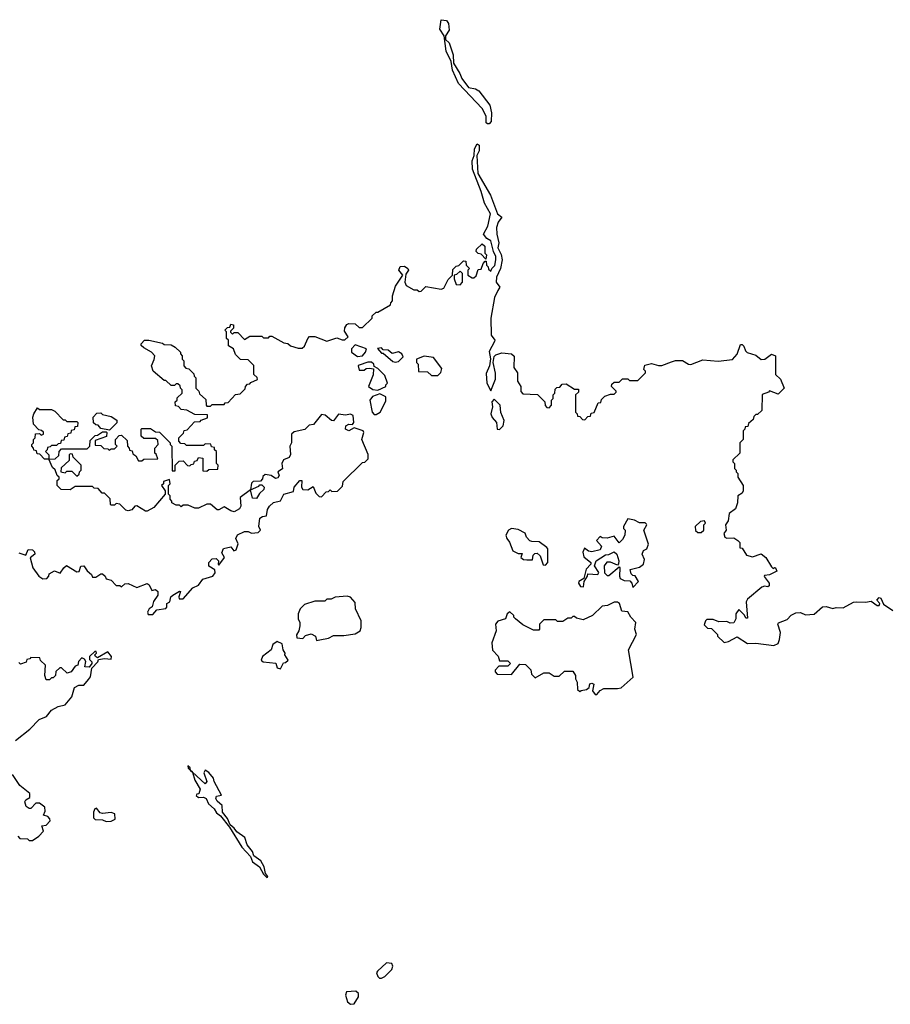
# Model space of a CAD drawing. Extents: x 2386423 to 2568864, y 578392 to 761999.
# Tile 428 of 454: x 2507830 to 2512921, y 706591 to 712350. Entities that reach past the tile are written whole.
import ezdxf

# ---------------------------------------------------------------- set-up
doc = ezdxf.new("R2010")
doc.units = 0

msp = doc.modelspace()

# ---------------------------------------------------------------- linework, layer by layer
at = {"layer": '0CON05XD'}
for points in [[(2510565, 711740), (2510557.3, 711747.3), (2510557.1, 711785), (2510535, 711830), (2510395, 711976.7), (2510360, 712055), (2510352, 712105), (2510324.4, 712165), (2510312.5, 712255), (2510286.9, 712295), (2510295, 712350), (2510325, 712346), (2510337.4, 712327.4), (2510340.9, 712289.1), (2510320, 712255), (2510320, 712235), (2510342, 712215), (2510364.2, 712145), (2510366.2, 712095), (2510404.2, 712035), (2510415.4, 712005.4), (2510454.3, 711954.3), (2510495, 711946.2), (2510515, 711934.2), (2510579.5, 711849.5), (2510587.8, 711805), (2510587.5, 711755), (2510575, 711740.8), (2510565, 711740)], [(2508508.3, 709798.3), (2508525, 709770), (2508545, 709770), (2508555, 709780), (2508638.3, 709781.7), (2508628.3, 709808.3), (2508620, 709815), (2508620, 709845), (2508640, 709865), (2508638.3, 709888.3), (2508625, 709900), (2508555, 709900), (2508540, 709915), (2508540, 709955), (2508545, 709960), (2508595, 709960), (2508625, 709940), (2508648.3, 709938.3), (2508710, 709875), (2508710, 709865), (2508720, 709855), (2508721.7, 709711.7), (2508738.3, 709711.7), (2508740, 709745), (2508761.7, 709768.3), (2508785, 709770), (2508811.7, 709741.7), (2508825, 709740), (2508831.7, 709748.3), (2508848.3, 709751.7), (2508851.7, 709768.3), (2508868.3, 709771.7), (2508875, 709790), (2508900, 709785), (2508901.7, 709711.7), (2508925, 709710), (2508935, 709720), (2508988.3, 709721.7), (2508990, 709745), (2508980, 709755), (2508980, 709825), (2508970, 709835), (2508968.3, 709848.3), (2508951.7, 709851.7), (2508948.3, 709868.3), (2508915, 709870), (2508905, 709860), (2508805, 709860), (2508795, 709870), (2508771.7, 709871.7), (2508760, 709885), (2508760, 709905), (2508788.3, 709931.7), (2508791.7, 709948.3), (2508808.3, 709951.7), (2508851.7, 709998.3), (2508885, 710000), (2508891.7, 710008.3), (2508928.3, 710021.7), (2508928.3, 710038.3), (2508855, 710040), (2508807, 710067), (2508775, 710070), (2508758.3, 710088.3), (2508741.7, 710091.7), (2508740, 710115), (2508750, 710125), (2508751.7, 710138.3), (2508780, 710165), (2508780, 710185), (2508770, 710195), (2508768.3, 710208.3), (2508755, 710220), (2508745, 710220), (2508735, 710210), (2508715, 710210), (2508685, 710240), (2508675, 710240), (2508610, 710295), (2508600, 710325), (2508617, 710363), (2508620, 710385), (2508600, 710405), (2508555, 710430), (2508540, 710445), (2508540, 710455), (2508560, 710475), (2508585, 710476.2), (2508665, 710457.5), (2508675, 710450), (2508715, 710447.5), (2508740, 710435), (2508770, 710405), (2508770, 710395), (2508780, 710385), (2508780, 710365), (2508790, 710355), (2508790, 710325), (2508801.7, 710311.7), (2508818.3, 710308.3), (2508848.3, 710278.3), (2508850, 710265), (2508860, 710255), (2508860, 710195), (2508878.3, 710178.3), (2508881.7, 710161.7), (2508918.3, 710128.3), (2508920, 710095), (2508925, 710090), (2508945, 710090), (2508955, 710100), (2509025, 710100), (2509031.7, 710108.3), (2509048.3, 710111.7), (2509091.7, 710158.3), (2509118.3, 710161.7), (2509148.3, 710191.7), (2509150, 710205), (2509161.7, 710218.3), (2509175, 710220), (2509181.7, 710228.3), (2509220, 710245), (2509218.3, 710258.3), (2509200, 710275), (2509198.3, 710328.3), (2509165, 710360), (2509121.7, 710361.7), (2509091.7, 710391.7), (2509080, 710425), (2509051.7, 710441.7), (2509050, 710475), (2509040, 710485), (2509040, 710525), (2509030, 710535), (2509045, 710550), (2509058.3, 710551.7), (2509065, 710570), (2509080, 710565), (2509080, 710545), (2509061.7, 710528.3), (2509061.7, 710521.7), (2509075, 710510), (2509085, 710520), (2509105, 710520), (2509145, 710480), (2509175, 710500), (2509245, 710500), (2509255, 710490), (2509285, 710490), (2509291.7, 710498.3), (2509305, 710500), (2509375, 710460), (2509397, 710457), (2509413, 710443), (2509458.3, 710428.3), (2509481.7, 710428.3), (2509495, 710440), (2509513.9, 710486.1), (2509525, 710497.5), (2509555, 710497.5), (2509625, 710470), (2509685, 710490), (2509715, 710477.5), (2509731.7, 710478.3), (2509750, 710495), (2509728.3, 710528.3), (2509731.4, 710548.6), (2509743.6, 710566.4), (2509755, 710573.3), (2509791.7, 710571.7), (2509815, 710550), (2509835, 710550), (2509890, 710605), (2509891.7, 710618.3), (2509915, 710640), (2509925, 710640), (2509998.3, 710681.7), (2510000, 710695), (2510010, 710705), (2510010, 710735), (2510028.3, 710791.7), (2510070, 710855), (2510046.7, 710885), (2510055, 710906.7), (2510079.3, 710909.3), (2510100, 710895), (2510102.5, 710885), (2510088.3, 710861.7), (2510082.5, 710815), (2510090, 710795), (2510135, 710770), (2510155, 710770), (2510165, 710760), (2510178.3, 710761.7), (2510205, 710790), (2510295, 710773.3), (2510310, 710780), (2510335, 710830), (2510360, 710855), (2510361.7, 710888.3), (2510381.7, 710908.3), (2510398.3, 710911.7), (2510425, 710940), (2510438.3, 710938.3), (2510440, 710915), (2510460, 710895), (2510450, 710885), (2510450, 710855), (2510475, 710840), (2510485, 710840), (2510498.3, 710851.7), (2510511.7, 710888.3), (2510528.3, 710891.7), (2510540, 710925), (2510551.7, 710938.3), (2510558.3, 710938.3), (2510560, 710915), (2510570, 710905), (2510571.7, 710891.7), (2510585, 710880), (2510590, 710895), (2510607.3, 710912.7), (2510614.1, 710945.9), (2510614, 710965), (2510600, 710995), (2510585, 711057.5), (2510561.2, 711071.2), (2510542.5, 711095), (2510567, 711143), (2510582, 711215), (2510546.9, 711276.9), (2510528.6, 711345), (2510477.1, 711475), (2510475.7, 711525), (2510486.7, 711555), (2510489.2, 711595), (2510505, 711623.3), (2510517.1, 711617.1), (2510516.6, 711583.4), (2510503.3, 711555), (2510509.5, 711449.5), (2510583.6, 711323.6), (2510622.9, 711215), (2510650, 711195), (2510627.5, 711165), (2510618, 711135), (2510620, 711095), (2510632.5, 711045), (2510626.7, 711015), (2510645.8, 710975.8), (2510651.4, 710945), (2510640.8, 710895), (2510618.6, 710845), (2510615.8, 710815), (2510636.7, 710785), (2510625, 710766.2), (2510606, 710725), (2510585.6, 710605), (2510587.1, 710505), (2510607.5, 710475), (2510607, 710467), (2510575, 710410), (2510583.6, 710366.4), (2510577.5, 710325), (2510558.3, 710281.7), (2510560.8, 710225), (2510585, 710180), (2510613, 710247), (2510613, 710283), (2510597.5, 710345), (2510605, 710380), (2510615, 710390), (2510648.3, 710401.7), (2510706.4, 710396.4), (2510721.7, 710381.7), (2510720, 710315), (2510740, 710285), (2510740, 710235), (2510760, 710205), (2510760, 710175), (2510771.7, 710161.7), (2510857, 710157), (2510900, 710115), (2510903, 710093), (2510911.7, 710081.7), (2510925, 710080), (2510940, 710095), (2510940, 710125), (2510950, 710135), (2510950, 710155), (2510960, 710165), (2510961.7, 710188.3), (2510971.7, 710198.3), (2510988.3, 710201.7), (2511001.7, 710218.3), (2511025, 710220), (2511075, 710190), (2511098.3, 710188.3), (2511098.3, 710171.7), (2511080, 710155), (2511080, 710055), (2511090, 710045), (2511091.7, 710031.7), (2511105, 710030), (2511121.7, 710011.7), (2511135, 710010), (2511151.7, 710028.3), (2511168.3, 710031.7), (2511171.7, 710048.3), (2511188.3, 710051.7), (2511211.7, 710108.3), (2511228.3, 710111.7), (2511231.7, 710128.3), (2511251.7, 710148.3), (2511285, 710160), (2511305, 710160), (2511318.3, 710171.7), (2511318.3, 710178.3), (2511290, 710205), (2511291.7, 710218.3), (2511305, 710230), (2511335, 710230), (2511355, 710250), (2511385, 710250), (2511395, 710240), (2511445, 710240), (2511490, 710285), (2511490, 710295), (2511480, 710305), (2511485, 710330), (2511525, 710340), (2511565, 710327.5), (2511585, 710327.5), (2511641.7, 710348.3), (2511665, 710357.5), (2511705, 710357.5), (2511740, 710335), (2511755, 710333.3), (2511825, 710360), (2511915, 710352.5), (2511997, 710363), (2512026.1, 710393.9), (2512045, 710450), (2512055, 710450), (2512065, 710440), (2512073.9, 710413.9), (2512083.9, 710403.9), (2512135, 710387.5), (2512165, 710362.5), (2512186.1, 710363.9), (2512225, 710393.3), (2512250, 710385), (2512250, 710275), (2512278.3, 710248.3), (2512300, 710195), (2512265, 710160), (2512215, 710180), (2512208.3, 710171.7), (2512171.7, 710158.3), (2512170, 710065), (2512145, 710040), (2512135, 710040), (2512121.7, 710028.3), (2512118.3, 710011.7), (2512091.7, 709988.3), (2512088.3, 709971.7), (2512071.7, 709968.3), (2512070, 709955), (2512060, 709945), (2512060, 709895), (2512040, 709875), (2512040, 709815), (2512000, 709775), (2512000, 709765), (2512010, 709755), (2512010, 709725), (2512020, 709715), (2512020, 709705), (2512030, 709695), (2512030, 709675), (2512060, 709625), (2512060, 709595), (2512055, 709580), (2512030, 709565), (2512026.7, 709525), (2512015, 709490), (2511978.3, 709461.7), (2511971.7, 709418.3), (2511957.5, 709395), (2511960, 709365), (2511947.5, 709345), (2511953, 709323), (2511965, 709317.5), (2512005, 709320), (2512030, 709305), (2512041.7, 709291.7), (2512041.7, 709261.7), (2512055, 709260), (2512078.8, 709218.8), (2512115, 709209.2), (2512165.9, 709225.9), (2512193.3, 709205), (2512225, 709150), (2512235, 709140), (2512243, 709147), (2512250, 709145), (2512257.5, 709125), (2512215, 709102.5), (2512185, 709100), (2512183, 709093), (2512212.5, 709055), (2512211.7, 709038.3), (2512205, 709032.5), (2512185, 709037.5), (2512168.8, 709031.2), (2512085, 708960), (2512077.5, 708945), (2512085, 708850), (2512075, 708850), (2512068.3, 708868.3), (2512035, 708900), (2512017.5, 708875), (2512017.5, 708845), (2512005, 708822.5), (2511985, 708820), (2511965, 708830), (2511918.3, 708828.3), (2511885, 708842.5), (2511848.3, 708841.7), (2511840, 708835), (2511831.7, 708811.7), (2511851.7, 708791.7), (2511875, 708790), (2511910, 708755), (2511910, 708745), (2511948.3, 708708.3), (2511975, 708712.5), (2512025, 708740), (2512085, 708702.5), (2512133.6, 708703.6), (2512239.3, 708690.7), (2512265, 708702.5), (2512273.3, 708725), (2512278.8, 708765), (2512262.5, 708815), (2512267, 708823), (2512318.3, 708841.7), (2512341.7, 708868.3), (2512368.3, 708881.7), (2512395, 708882.5), (2512425, 708870), (2512475, 708872.5), (2512523.6, 708916.4), (2512545, 708918.8), (2512585, 708906.7), (2512605, 708912.5), (2512645, 708910), (2512705, 708943.3), (2512725, 708946.2), (2512775, 708943.8), (2512809.3, 708949.3), (2512844.1, 708924.1), (2512856.4, 708923.6), (2512860, 708935), (2512842.5, 708955), (2512855, 708970), (2512865, 708966.7), (2512880.7, 708930.7), (2512935, 708893.8)], [(2510555, 710950), (2510528.3, 710978.3), (2510511.7, 710981.7), (2510500, 710995), (2510501.7, 711008.3), (2510535, 711040), (2510550, 711025), (2510550, 710985), (2510560, 710975), (2510555, 710950)], [(2510405, 710800), (2510420, 710815), (2510420, 710865), (2510405, 710880), (2510385, 710860), (2510370, 710855), (2510370, 710835), (2510381.7, 710801.7), (2510405, 710800)], [(2509805, 710380), (2509835, 710383.3), (2509852.5, 710405), (2509857.5, 710425), (2509791.7, 710448.3), (2509770, 710425), (2509770, 710405), (2509805, 710380)], [(2510025, 710346.7), (2510045, 710350), (2510071.7, 710378.3), (2510065, 710396.7), (2510045, 710407.5), (2510008.3, 710398.3), (2509985, 710417.5), (2509955, 710420), (2509945, 710430), (2509923, 710427), (2509945, 710400), (2509955, 710400), (2510011.7, 710351.7), (2510025, 710346.7)], [(2510238.3, 710268.3), (2510275, 710270), (2510292.7, 710287.3), (2510299.2, 710309.2), (2510250, 710375), (2510195, 710381.2), (2510150, 710365), (2510150, 710345), (2510160, 710335), (2510161.7, 710291.7), (2510215, 710290), (2510238.3, 710268.3)], [(2509925, 710182.5), (2509970, 710205), (2509970, 710215), (2509980, 710225), (2509965, 710270), (2509925, 710310), (2509901.7, 710321.7), (2509900, 710335), (2509886.4, 710346.4), (2509865, 710347.5), (2509815, 710330), (2509810, 710325), (2509815, 710300), (2509845, 710300), (2509855, 710310), (2509875, 710312.5), (2509898.3, 710308.3), (2509896.4, 710273.6), (2509870, 710205), (2509895, 710187.5), (2509925, 710182.5)], [(2509915, 710040), (2509937.5, 710055), (2509971.7, 710118.3), (2509970, 710145), (2509935, 710162.5), (2509893.8, 710146.2), (2509877.5, 710125), (2509890, 710055), (2509901.7, 710041.7), (2509915, 710040)], [(2510635, 709953.3), (2510656.1, 709973.9), (2510662.5, 710005), (2510643, 710053), (2510640, 710095), (2510605, 710130), (2510590, 710115), (2510593.8, 710085), (2510585.6, 710045), (2510593.2, 710023.2), (2510618.8, 709995), (2510622.5, 709955), (2510635, 709953.3)], [(2507825, 709232.5), (2507865, 709217.5), (2507878.8, 709251.2), (2507905, 709250), (2507916.8, 709236.8), (2507918, 709225), (2507891.7, 709201.7), (2507906.2, 709145), (2507942.5, 709095), (2507965, 709080), (2507988.3, 709081.7), (2508000, 709095), (2508001.7, 709108.3), (2508033, 709127), (2508067, 709113), (2508087.5, 709145), (2508103, 709157), (2508165, 709120), (2508177, 709123), (2508187, 709153), (2508205, 709156.7), (2508225, 709127.5), (2508250, 709105), (2508255, 709090), (2508275, 709090), (2508305, 709110), (2508315, 709110), (2508330, 709095), (2508335, 709080), (2508365, 709072.5), (2508395, 709040), (2508415, 709040), (2508425, 709032.5), (2508445, 709050), (2508465, 709052.5), (2508515, 709030), (2508575, 709052.5), (2508587.5, 709045), (2508601.7, 709011.7), (2508625, 709017.5), (2508637.5, 709005), (2508637.5, 708985), (2508613, 708947), (2508603.6, 708916.4), (2508586.1, 708903.9), (2508576.7, 708885), (2508581.7, 708871.7), (2508608.8, 708871.2), (2508630.9, 708899.1), (2508683.9, 708906.1), (2508690, 708915), (2508690, 708935), (2508707.5, 708945), (2508713.8, 708975), (2508725, 708984), (2508765, 709007.5), (2508770, 709005), (2508760, 708975), (2508763, 708963), (2508785, 708963.3), (2508843.3, 709026.7), (2508876.4, 709043.6), (2508901.7, 709078.3), (2508960, 709095), (2508972.5, 709115), (2508971.7, 709131.7), (2508935, 709153.3), (2508936.2, 709175), (2508955, 709196), (2508979.2, 709199.2), (2508992.5, 709185), (2508990, 709165), (2508995, 709160), (2509027.5, 709205), (2509012.3, 709232.3), (2509022.1, 709257.9), (2509065, 709266.7), (2509083, 709243), (2509095, 709250), (2509106.7, 709285), (2509092.9, 709315), (2509103.4, 709336.6), (2509145, 709356), (2509166.1, 709356.1), (2509185, 709347.5), (2509225, 709350), (2509237.5, 709365), (2509227.5, 709385), (2509233.3, 709435), (2509250, 709445), (2509272.5, 709447.5), (2509278.1, 709485), (2509290, 709505), (2509315, 709525.7), (2509354, 709536), (2509374.5, 709575.5), (2509430, 709590), (2509435, 709616.7), (2509467.5, 709655), (2509480, 709655), (2509477.5, 709615), (2509485, 709602.5), (2509515, 709600), (2509545, 709620), (2509561.7, 709581.7), (2509581.7, 709561.7), (2509595, 709560), (2509621.7, 709588.3), (2509635, 709590), (2509645, 709600), (2509655, 709590), (2509688.3, 709591.7), (2509718.3, 709621.7), (2509721.7, 709648.3), (2509835, 709760), (2509848.3, 709761.7), (2509868.3, 709781.7), (2509867, 709807), (2509830, 709895), (2509842.5, 709935), (2509837.5, 709945), (2509785, 709962.5), (2509755, 709946.2), (2509734.2, 709955), (2509736.7, 709975), (2509755, 709983.8), (2509775, 709982.5), (2509783.3, 709995), (2509780, 710035), (2509765, 710042.5), (2509735, 710036.7), (2509695, 710042.5), (2509665, 710003.3), (2509652.5, 710005), (2509617, 710037), (2509595, 710040), (2509548.3, 709981.7), (2509521.7, 709978.3), (2509497, 709953), (2509435, 709940), (2509420, 709925), (2509420, 709875), (2509410, 709855), (2509413, 709807), (2509405, 709790), (2509372.5, 709775), (2509362.5, 709755), (2509367, 709723), (2509340, 709705), (2509346.7, 709685), (2509340, 709670), (2509325, 709667.5), (2509300, 709685), (2509265, 709690), (2509251.7, 709678.3), (2509250, 709665), (2509238.3, 709651.7), (2509195, 709650), (2509185, 709640), (2509180, 709600), (2509120, 709555), (2509122.5, 709505), (2509115, 709490), (2509085, 709472.5), (2509065, 709476.7), (2509025, 709500), (2508995, 709482.5), (2508985, 709483.3), (2508945, 709517.5), (2508925, 709517.5), (2508875, 709493.3), (2508855, 709493.3), (2508815, 709510), (2508785, 709510), (2508775, 709500), (2508765, 709510), (2508745, 709510), (2508720, 709525), (2508720, 709535), (2508710, 709545), (2508710, 709565), (2508700, 709575), (2508700, 709625), (2508710, 709635), (2508705, 709660), (2508671.7, 709648.3), (2508670, 709635), (2508660, 709625), (2508680, 709595), (2508680, 709575), (2508613.9, 709496.1), (2508575, 709476), (2508565, 709476), (2508515, 709506.2), (2508502.5, 709505), (2508485, 709482.5), (2508465, 709477.5), (2508451.2, 709481.2), (2508415, 709517.5), (2508395, 709520), (2508385, 709510), (2508365, 709510), (2508360, 709515), (2508358.3, 709548.3), (2508325, 709580), (2508311.7, 709581.7), (2508288.3, 709608.3), (2508265, 709610), (2508255, 709620), (2508155, 709620), (2508125, 709600), (2508071.7, 709601.7), (2508050, 709625), (2508050, 709655), (2508060, 709665), (2508060, 709675), (2508050, 709685), (2508038.3, 709718.3), (2508021.7, 709731.7), (2508000, 709780), (2508038.3, 709781.7), (2508058.3, 709801.7), (2508060, 709825), (2508075, 709840), (2508225, 709840), (2508240, 709855), (2508241.7, 709888.3), (2508271.7, 709918.3), (2508285, 709920), (2508315, 709940), (2508335, 709940), (2508340, 709935), (2508338.3, 709911.7), (2508271.7, 709888.3), (2508271.7, 709861.7), (2508305, 709860), (2508321.7, 709841.7), (2508345, 709840), (2508352.5, 709832.5), (2508365, 709840), (2508385, 709840), (2508400, 709855), (2508390, 709865), (2508390, 709895), (2508411.7, 709918.3), (2508425, 709920), (2508458.3, 709888.3), (2508460, 709855), (2508470, 709845), (2508471.7, 709831.7), (2508488.3, 709828.3), (2508491.7, 709811.7), (2508508.3, 709798.3)], [(2508000, 709780), (2507995, 709780), (2507975, 709780), (2507948.3, 709808.3), (2507931.7, 709811.7), (2507928.3, 709828.3), (2507911.7, 709831.7), (2507910, 709845), (2507900, 709855), (2507900, 709865), (2507910, 709875), (2507910, 709895), (2507920, 709905), (2507921.7, 709928.3), (2507945, 709930), (2507955, 709920), (2507970, 709925), (2507968.3, 709938.3), (2507958.3, 709948.3), (2507941.7, 709951.7), (2507910, 709985), (2507907.5, 710025), (2507912.5, 710045), (2507935, 710080), (2507945, 710070), (2508015, 710070), (2508035, 710060), (2508085, 710010), (2508095, 710010), (2508105, 710000), (2508165, 710000), (2508170, 709995), (2508168.3, 709971.7), (2508151.7, 709968.3), (2508148.3, 709951.7), (2508131.7, 709948.3), (2508128.3, 709931.7), (2508111.7, 709928.3), (2508108.3, 709911.7), (2508091.7, 709908.3), (2508088.3, 709891.7), (2508071.7, 709888.3), (2508068.3, 709871.7), (2508055, 709870), (2508045, 709860), (2508015, 709860), (2508008.3, 709851.7), (2507991.7, 709848.3), (2507990, 709835), (2507980, 709825), (2508000, 709805), (2508000, 709780)], [(2508355, 709950), (2508305, 709960), (2508288.3, 709978.3), (2508275, 709980), (2508261.7, 709991.7), (2508260, 710025), (2508281.7, 710048.3), (2508305, 710050), (2508315, 710040), (2508365, 710030), (2508398.3, 710008.3), (2508398.3, 709991.7), (2508355, 709950)], [(2508165, 709680), (2508178.3, 709691.7), (2508180, 709705), (2508190, 709715), (2508190, 709745), (2508141.7, 709791.7), (2508138.3, 709808.3), (2508125, 709810), (2508120, 709805), (2508118.3, 709771.7), (2508071.7, 709728.3), (2508070, 709705), (2508095, 709700), (2508105, 709710), (2508135, 709710), (2508165, 709680)], [(2509215, 709550), (2509191.7, 709551.7), (2509180, 709600), (2509228.3, 709621.7), (2509235, 709630), (2509245, 709630), (2509260, 709615), (2509257, 709603), (2509231.7, 709578.3), (2509215, 709550)], [(2511415, 709030), (2511447.5, 709065), (2511428.3, 709098.3), (2511415, 709100), (2511405, 709110), (2511400, 709135), (2511455, 709147.5), (2511477.5, 709165), (2511483, 709193), (2511470, 709225), (2511477.5, 709245), (2511497.5, 709255), (2511507, 709283), (2511480, 709365), (2511497.5, 709395), (2511495, 709400), (2511487, 709407), (2511455, 709407.5), (2511425, 709422.5), (2511385, 709430), (2511360, 709385), (2511360, 709375), (2511370, 709365), (2511367.5, 709335), (2511355, 709310), (2511335, 709290), (2511305, 709330), (2511265, 709317.5), (2511235, 709320), (2511225, 709327.5), (2511203.3, 709305), (2511231.7, 709271.7), (2511225, 709250), (2511175, 709237.5), (2511155, 709242.5), (2511131.7, 709258.3), (2511122.5, 709235), (2511128.3, 709208.3), (2511170, 709175), (2511170, 709165), (2511143, 709137), (2511128.3, 709081.7), (2511100, 709065), (2511097.5, 709055), (2511110, 709035), (2511127, 709033), (2511130, 709065), (2511150, 709095), (2511151.7, 709108.3), (2511210, 709105), (2511217, 709117), (2511190, 709155), (2511200, 709185), (2511255, 709220), (2511275, 709222.5), (2511305, 709237.5), (2511322.5, 709225), (2511333.3, 709185), (2511331.7, 709168.3), (2511325, 709160), (2511285, 709177.5), (2511263.3, 709176.7), (2511247.5, 709155), (2511250, 709115), (2511265, 709100), (2511275, 709100), (2511335, 709150), (2511340, 709145), (2511336.7, 709095), (2511341.7, 709081.7), (2511365, 709070), (2511398.3, 709068.3), (2511410, 709055), (2511415, 709030)], [(2511815, 709350), (2511830, 709365), (2511830, 709395), (2511840, 709405), (2511835, 709420), (2511810, 709415), (2511780, 709385), (2511781.7, 709361.7), (2511795, 709350), (2511815, 709350)], [(2510905, 709160), (2510917.5, 709175), (2510917.5, 709255), (2510913, 709263), (2510867, 709297), (2510825, 709297.5), (2510813, 709303), (2510793, 709323), (2510786.4, 709346.4), (2510745, 709367.5), (2510705, 709373.3), (2510687.5, 709365), (2510673.3, 709335), (2510677.5, 709315), (2510693.3, 709295), (2510713.6, 709243.6), (2510745, 709227.5), (2510768.3, 709228.3), (2510760, 709205), (2510775, 709192.5), (2510795, 709190), (2510828.3, 709191.7), (2510831.7, 709218.3), (2510841.7, 709228.3), (2510855, 709230), (2510872.5, 709215), (2510891.7, 709161.7), (2510905, 709160)], [(2509565, 708720), (2509585, 708722.5), (2509636.4, 708733.6), (2509665, 708747.5), (2509725, 708747.5), (2509791.7, 708758.3), (2509820, 708775), (2509827.5, 708795), (2509826.7, 708835), (2509793.6, 708903.6), (2509791.7, 708941.7), (2509765, 708972.5), (2509745, 708977.5), (2509675, 708972.5), (2509651.7, 708961.7), (2509625, 708960), (2509615, 708950), (2509555, 708950), (2509495, 708930), (2509470, 708905), (2509457.5, 708875), (2509457.5, 708845), (2509467.5, 708825), (2509467.5, 708805), (2509462.5, 708775), (2509448.3, 708751.7), (2509450, 708735), (2509485, 708730), (2509502, 708748), (2509535, 708758), (2509560, 708745), (2509565, 708720)], [(2511205, 708404), (2511225, 708426.7), (2511245, 708437.5), (2511325, 708437.5), (2511347, 708443), (2511417.5, 708505), (2511390, 708665), (2511436.4, 708753.6), (2511426.7, 708785), (2511432.5, 708825), (2511402.5, 708855), (2511386.4, 708886.4), (2511351.7, 708891.7), (2511337.5, 708935), (2511325, 708942.5), (2511305, 708942.5), (2511267, 708923), (2511235, 708920), (2511180, 708865), (2511125, 708840), (2511085, 708850), (2511075, 708860), (2511065, 708860), (2511055, 708850), (2511035, 708850), (2511005, 708830), (2510975, 708830), (2510965, 708840), (2510895, 708840), (2510870, 708815), (2510870, 708785), (2510865, 708780), (2510835, 708780), (2510771.7, 708811.7), (2510730, 708845), (2510720, 708855), (2510720, 708865), (2510695, 708887.5), (2510680, 708875), (2510670, 708845), (2510625, 708832.5), (2510612.5, 708815), (2510616.7, 708775), (2510590, 708705), (2510593.6, 708663.6), (2510627, 708627), (2510635, 708600), (2510685, 708600), (2510700, 708585), (2510685, 708570), (2510631.7, 708568.3), (2510610, 708545), (2510610, 708535), (2510621.7, 708521.7), (2510705, 708520), (2510755, 708580), (2510788.3, 708578.3), (2510818.3, 708548.3), (2510821.7, 708521.7), (2510845, 708500), (2510895, 708530), (2510925, 708530), (2510955, 708510), (2510985, 708510), (2511015, 708540), (2511065, 708540), (2511080, 708515), (2511080, 708495), (2511090, 708475), (2511091.7, 708431.7), (2511105, 708420), (2511113, 708427), (2511145, 708432.5), (2511160, 708445), (2511163.3, 708465), (2511175, 708470), (2511186.1, 708463.9), (2511178.8, 708425), (2511195, 708404), (2511205, 708404)], [(2509355, 708553.3), (2509371.7, 708588.3), (2509385, 708590), (2509400, 708605), (2509380, 708635), (2509382.5, 708645), (2509370, 708665), (2509365, 708700), (2509335, 708712.5), (2509310, 708695), (2509300, 708665), (2509250, 708625), (2509242.5, 708605), (2509253.6, 708593.6), (2509327, 708587), (2509335, 708560), (2509355, 708553.3)], [(2507805, 708134), (2507889.7, 708200.3), (2507943.6, 708256.4), (2507986.7, 708275), (2508015, 708312), (2508055, 708333.8), (2508095, 708342.5), (2508135, 708390), (2508150, 708445), (2508175, 708458.8), (2508205, 708457.5), (2508231.7, 708491.7), (2508243.3, 708506.7), (2508252.5, 708557.5), (2508286.7, 708595), (2508291.7, 708608.3), (2508325, 708613.8), (2508365, 708610), (2508367.5, 708625), (2508345, 708652.5), (2508285, 708617.5), (2508272.5, 708625), (2508270, 708635), (2508280, 708645), (2508277.5, 708655), (2508270, 708655), (2508237.5, 708625), (2508238.3, 708608.3), (2508252.5, 708595), (2508252.5, 708585), (2508236.7, 708563.3), (2508210, 708565), (2508217, 708597), (2508209.3, 708609.3), (2508193, 708617), (2508173, 708597), (2508170, 708575), (2508155, 708570), (2508130, 708535), (2508108.3, 708528.3), (2508075, 708560), (2508065, 708560), (2508041.7, 708538.3), (2508040, 708515), (2508025, 708500), (2508015, 708500), (2508005, 708490), (2507985, 708490), (2507977.5, 708515), (2507980, 708575), (2507951.7, 708601.7), (2507948.3, 708618.3), (2507895, 708620), (2507888.3, 708611.7), (2507871.7, 708608.3), (2507868.3, 708591.7), (2507835, 708580), (2507825, 708590)], [(2509275, 707333.3), (2509280, 707335), (2509276.7, 707345), (2509266.4, 707356.4), (2509258.8, 707395), (2509240.5, 707430.5), (2509199.5, 707459.5), (2509190.8, 707485), (2509160, 707525), (2509146.7, 707566.7), (2509100.5, 707600.5), (2509085, 707622.5), (2509060.7, 707640.7), (2509045, 707677.5), (2509016, 707715), (2509013.3, 707753.3), (2508985, 707778.8), (2508976.2, 707795), (2508981.2, 707808.8), (2509010, 707815), (2508967.5, 707895), (2508962.5, 707915), (2508936.4, 707946.4), (2508915, 707960), (2508907.5, 707945), (2508923.3, 707895), (2508915, 707880), (2508839.8, 707949.8), (2508829.5, 707959.4), (2508826.7, 707975), (2508813.8, 707986.2), (2508815, 707972.5), (2508829.5, 707959.4), (2508839.8, 707949.8), (2508855, 707902.5), (2508885, 707850), (2508877, 707823), (2508865, 707820), (2508861.7, 707811.7), (2508875, 707800), (2508905, 707803.3), (2508920, 707795), (2508933.6, 707763.6), (2508966.7, 707735), (2508980.8, 707710.8), (2509003.9, 707693.9), (2509057.5, 707627.5), (2509129.7, 707509.7), (2509178.8, 707455), (2509191.2, 707425), (2509232, 707395), (2509255, 707352.5), (2509275, 707333.3)], [(2507820, 707575), (2507831.7, 707561.7), (2507875, 707560), (2507885, 707550), (2507905, 707550), (2507942.5, 707575), (2507970, 707605), (2507960, 707635), (2507985, 707640), (2508007.5, 707665), (2508006.7, 707676.7), (2507995, 707690), (2507968.3, 707698.3), (2507979.3, 707720.7), (2507977.5, 707745), (2507945, 707767.5), (2507925, 707767.5), (2507895, 707736.7), (2507885, 707736.7), (2507868.8, 707748.8), (2507860, 707775), (2507865, 707787.5), (2507888.3, 707801.7), (2507890, 707825), (2507830.7, 707870.7), (2507787.5, 707935)], [(2508335, 707660), (2508365, 707662.5), (2508387.5, 707675), (2508386.4, 707706.4), (2508365, 707712.5), (2508315, 707707.5), (2508301.2, 707711.2), (2508278.3, 707738.3), (2508270, 707735), (2508262.5, 707715), (2508262.5, 707682.5), (2508271.7, 707671.7), (2508315, 707670), (2508335, 707660)], [(2509945, 706743.8), (2509965, 706754), (2510006, 706795), (2510012, 706815), (2510005, 706830), (2509975, 706833.8), (2509921.2, 706785), (2509916.7, 706775), (2509923.9, 706753.9), (2509934.1, 706744.1), (2509945, 706743.8)], [(2509765, 706591.4), (2509785, 706593.8), (2509812, 706635), (2509812, 706655), (2509795, 706668.6), (2509740, 706665), (2509734.2, 706645.8), (2509745.8, 706605), (2509765, 706591.4)]]:
    msp.add_lwpolyline(points, dxfattribs=at)

doc.saveas('drawing.dxf')
